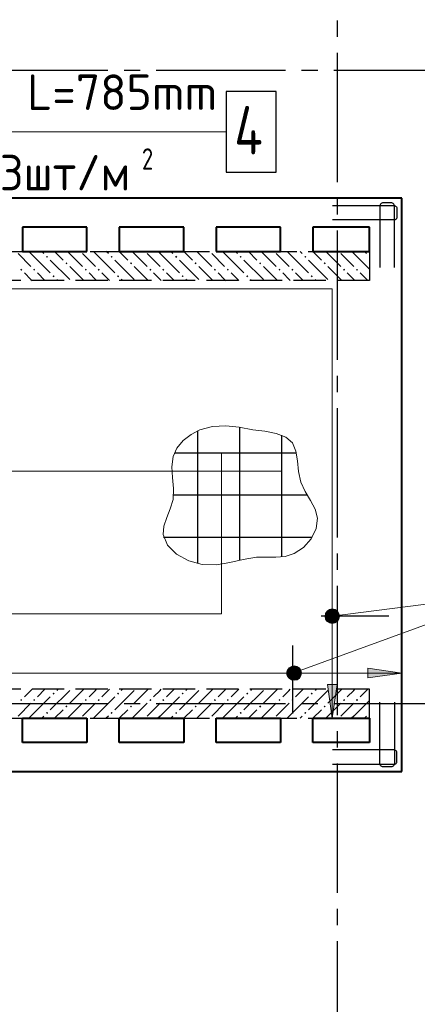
# Model space of a CAD drawing. Header units: millimetres. Extents: x 40580 to 1168286, y -220995 to 81020.
# Tile 367 of 419: x 948349 to 950812, y -98199 to -92103. Entities that reach past the tile are written whole.
import ezdxf

# ---------------------------------------------------------------- set-up
doc = ezdxf.new("R2010")
doc.units = ezdxf.units.MM
for name, pattern in [('______2', [270, 200, -70]), ('______5', [1100, 800, -100, 100, -100]), ('CENTER', [2, 1.25, -0.25, 0.25, -0.25])]:
    doc.linetypes.add(name, pattern=pattern)
doc.layers.add('ЖБ Стена верхний уровень', color=7, linetype='______2', true_color=0x656565)
for name, color, linetype, lineweight in [('ОСИ', 7, 'CENTER', 15), ('Основная', 7, 'Continuous', 40), ('Позиционная метка линия выноска', 7, 'Continuous', 13), ('Позиционная метка номер позиции', 7, 'Continuous', 13), ('Фиксатор', 7, 'Continuous', 25)]:
    doc.layers.add(name, color=color, linetype=linetype, lineweight=lineweight)
doc.styles.add('ISOCPEUR', font='isocpeur.ttf')

msp = doc.modelspace()

# ---------------------------------------------------------------- hatches: boundary and pattern name
at = {"linetype": 'Continuous', "lineweight": 13, "transparency": 33554687}
for points in [[(950253, -95777.5), (950317.5, -95777.5), (950304, -95764)], [(950253, -95777.5), (950304, -95764), (950266.5, -95764)], [(950266.5, -95764), (950304, -95764), (950285.3, -95758.7)], [(950247.8, -95796.2), (950322.8, -95796.2), (950317.5, -95777.5)], [(950247.8, -95796.2), (950317.5, -95777.5), (950253, -95777.5)], [(950253, -95815), (950322.8, -95796.2), (950247.8, -95796.2)], [(950253, -95815), (950317.5, -95815), (950322.8, -95796.2)], [(950266.5, -95828.5), (950317.5, -95815), (950253, -95815)], [(950266.5, -95828.5), (950304, -95828.5), (950317.5, -95815)], [(950304, -95828.5), (950266.5, -95828.5), (950285.3, -95833.7)], [(950007.7, -96167), (950007.7, -96129.5), (950002.5, -96148.2)], [(950007.7, -96129.5), (950021.2, -96180.5), (950021.2, -96116)], [(950007.7, -96129.5), (950007.7, -96167), (950021.2, -96180.5)], [(950021.2, -96116), (950040, -96185.7), (950040, -96110.7)], [(950021.2, -96116), (950021.2, -96180.5), (950040, -96185.7)], [(950040, -96110.7), (950040, -96185.7), (950058.8, -96180.5)], [(950040, -96110.7), (950058.8, -96180.5), (950058.8, -96116)], [(950058.8, -96116), (950058.8, -96180.5), (950072.3, -96167)], [(950058.8, -96116), (950072.3, -96167), (950072.3, -96129.5)], [(950072.3, -96129.5), (950072.3, -96167), (950077.5, -96148.2)]]:
    msp.add_hatch(color=7, dxfattribs=at).paths.add_polyline_path(points)
at = {"layer": 'ЖБ Стена верхний уровень', "linetype": 'Continuous', "lineweight": -3, "transparency": 33554687}
for points in [[(948518.4, -93577.8), (948524.9, -93571.3), (948518.4, -93564.8), (948511.9, -93571.3)], [(948918.4, -93577.8), (948924.9, -93571.3), (948918.4, -93564.8), (948911.9, -93571.3)], [(949318.4, -93577.8), (949324.9, -93571.3), (949318.4, -93564.8), (949311.9, -93571.3)], [(949718.4, -93577.8), (949724.9, -93571.3), (949718.4, -93564.8), (949711.9, -93571.3)], [(950118.4, -93577.8), (950124.9, -93571.3), (950118.4, -93564.8), (950111.9, -93571.3)], [(948638.4, -93617.8), (948644.9, -93611.3), (948638.4, -93604.8), (948631.9, -93611.3)], [(949038.4, -93617.8), (949044.9, -93611.3), (949038.4, -93604.8), (949031.9, -93611.3)], [(949438.4, -93617.8), (949444.9, -93611.3), (949438.4, -93604.8), (949431.9, -93611.3)], [(949838.4, -93617.8), (949844.9, -93611.3), (949838.4, -93604.8), (949831.9, -93611.3)], [(950238.4, -93617.8), (950244.9, -93611.3), (950238.4, -93604.8), (950231.9, -93611.3)], [(950515.3, -93598.6), (950511.9, -93595.2), (950515.3, -93591.9)], [(948358.4, -93657.8), (948364.9, -93651.3), (948358.4, -93644.8), (948351.9, -93651.3)], [(948438.4, -93657.8), (948444.9, -93651.3), (948438.4, -93644.8), (948431.9, -93651.3)], [(948558.4, -93697.8), (948564.9, -93691.3), (948558.4, -93684.8), (948551.9, -93691.3)], [(948758.4, -93657.8), (948764.9, -93651.3), (948758.4, -93644.8), (948751.9, -93651.3)], [(948838.4, -93657.8), (948844.9, -93651.3), (948838.4, -93644.8), (948831.9, -93651.3)], [(948958.4, -93697.8), (948964.9, -93691.3), (948958.4, -93684.8), (948951.9, -93691.3)], [(949158.4, -93657.8), (949164.9, -93651.3), (949158.4, -93644.8), (949151.9, -93651.3)], [(949238.4, -93657.8), (949244.9, -93651.3), (949238.4, -93644.8), (949231.9, -93651.3)], [(949358.4, -93697.8), (949364.9, -93691.3), (949358.4, -93684.8), (949351.9, -93691.3)], [(949558.4, -93657.8), (949564.9, -93651.3), (949558.4, -93644.8), (949551.9, -93651.3)], [(949638.4, -93657.8), (949644.9, -93651.3), (949638.4, -93644.8), (949631.9, -93651.3)], [(949758.4, -93697.8), (949764.9, -93691.3), (949758.4, -93684.8), (949751.9, -93691.3)], [(949958.4, -93657.8), (949964.9, -93651.3), (949958.4, -93644.8), (949951.9, -93651.3)], [(950038.4, -93657.8), (950044.9, -93651.3), (950038.4, -93644.8), (950031.9, -93651.3)], [(950158.4, -93697.8), (950164.9, -93691.3), (950158.4, -93684.8), (950151.9, -93691.3)], [(950358.4, -93657.8), (950364.9, -93651.3), (950358.4, -93644.8), (950351.9, -93651.3)], [(950438.4, -93657.8), (950444.9, -93651.3), (950438.4, -93644.8), (950431.9, -93651.3)], [(948358.4, -96308.7), (948364.9, -96315.2), (948358.4, -96321.7), (948351.9, -96315.2)], [(948438.4, -96308.7), (948444.9, -96315.2), (948438.4, -96321.7), (948431.9, -96315.2)], [(948558.4, -96268.7), (948564.9, -96275.2), (948558.4, -96281.7), (948551.9, -96275.2)], [(948758.4, -96308.7), (948764.9, -96315.2), (948758.4, -96321.7), (948751.9, -96315.2)], [(948838.4, -96308.7), (948844.9, -96315.2), (948838.4, -96321.7), (948831.9, -96315.2)], [(948958.4, -96268.7), (948964.9, -96275.2), (948958.4, -96281.7), (948951.9, -96275.2)], [(949158.4, -96308.7), (949164.9, -96315.2), (949158.4, -96321.7), (949151.9, -96315.2)], [(949238.4, -96308.7), (949244.9, -96315.2), (949238.4, -96321.7), (949231.9, -96315.2)], [(949358.4, -96268.7), (949364.9, -96275.2), (949358.4, -96281.7), (949351.9, -96275.2)], [(949558.4, -96308.7), (949564.9, -96315.2), (949558.4, -96321.7), (949551.9, -96315.2)], [(949638.4, -96308.7), (949644.9, -96315.2), (949638.4, -96321.7), (949631.9, -96315.2)], [(949758.4, -96268.7), (949764.9, -96275.2), (949758.4, -96281.7), (949751.9, -96275.2)], [(949958.4, -96308.7), (949964.9, -96315.2), (949958.4, -96321.7), (949951.9, -96315.2)], [(950038.4, -96308.7), (950044.9, -96315.2), (950038.4, -96321.7), (950031.9, -96315.2)], [(950158.4, -96268.7), (950164.9, -96275.2), (950158.4, -96281.7), (950151.9, -96275.2)], [(950358.4, -96308.7), (950364.9, -96315.2), (950358.4, -96321.7), (950351.9, -96315.2)], [(950438.4, -96308.7), (950444.9, -96315.2), (950438.4, -96321.7), (950431.9, -96315.2)], [(948638.4, -96348.7), (948644.9, -96355.2), (948638.4, -96361.7), (948631.9, -96355.2)], [(949038.4, -96348.7), (949044.9, -96355.2), (949038.4, -96361.7), (949031.9, -96355.2)], [(949438.4, -96348.7), (949444.9, -96355.2), (949438.4, -96361.7), (949431.9, -96355.2)], [(949838.4, -96348.7), (949844.9, -96355.2), (949838.4, -96361.7), (949831.9, -96355.2)], [(950238.4, -96348.7), (950244.9, -96355.2), (950238.4, -96361.7), (950231.9, -96355.2)], [(948518.4, -96388.7), (948524.9, -96395.2), (948518.4, -96401.7), (948511.9, -96395.2)], [(948918.4, -96388.7), (948924.9, -96395.2), (948918.4, -96401.7), (948911.9, -96395.2)], [(949318.4, -96388.7), (949324.9, -96395.2), (949318.4, -96401.7), (949311.9, -96395.2)], [(949718.4, -96388.7), (949724.9, -96395.2), (949718.4, -96401.7), (949711.9, -96395.2)], [(950118.4, -96388.7), (950124.9, -96395.2), (950118.4, -96401.7), (950111.9, -96395.2)], [(950515.3, -96398.6), (950511.9, -96395.2), (950515.3, -96391.9)]]:
    msp.add_hatch(color=7, dxfattribs=at).paths.add_polyline_path(points, flags=16)
at = {"layer": 'Позиционная метка линия выноска', "linetype": 'Continuous', "lineweight": 13, "transparency": 33554687}
for points in [[(950505.3, -96178.2), (950715.3, -96148.2), (950505.3, -96118.2)], [(950255.3, -96218.3), (950285.3, -96428.3), (950315.3, -96218.3)]]:
    msp.add_hatch(color=7, dxfattribs=at).paths.add_polyline_path(points)
at = {"layer": 'Позиционная метка номер позиции', "linetype": 'Continuous', "lineweight": 13, "transparency": 33554687}
for points in [[(950242, -95784.8), (950273.8, -95753), (950253.5, -95764.4)], [(950273.8, -95753), (950242, -95784.8), (950242, -95807.7)], [(950273.8, -95753), (950242, -95807.7), (950296.7, -95753)], [(950296.7, -95753), (950242, -95807.7), (950253.5, -95828.1)], [(950296.7, -95753), (950253.5, -95828.1), (950317.1, -95764.4)], [(950317.1, -95764.4), (950253.5, -95828.1), (950273.8, -95839.5)], [(950317.1, -95764.4), (950273.8, -95839.5), (950328.6, -95784.8)], [(950328.6, -95784.8), (950273.8, -95839.5), (950296.7, -95839.5)], [(950328.6, -95784.8), (950296.7, -95839.5), (950328.6, -95807.7)], [(950328.6, -95807.7), (950296.7, -95839.5), (950317.1, -95828.1)], [(950006.7, -96136.8), (950081.8, -96180.1), (950018.2, -96116.4)], [(950018.2, -96116.4), (950093.3, -96159.7), (950038.5, -96105)], [(950018.2, -96116.4), (950081.8, -96180.1), (950093.3, -96159.7)], [(950038.5, -96105), (950093.3, -96159.7), (950093.3, -96136.8)], [(950038.5, -96105), (950093.3, -96136.8), (950061.5, -96105)], [(950061.5, -96105), (950093.3, -96136.8), (950081.8, -96116.4)], [(950006.7, -96159.7), (950061.5, -96191.5), (950006.7, -96136.8)], [(950006.7, -96136.8), (950061.5, -96191.5), (950081.8, -96180.1)], [(950038.5, -96191.5), (950006.7, -96159.7), (950018.2, -96180.1)], [(950006.7, -96159.7), (950038.5, -96191.5), (950061.5, -96191.5)]]:
    msp.add_hatch(color=7, dxfattribs=at).paths.add_polyline_path(points)

# ---------------------------------------------------------------- linework, layer by layer
at = {"color": 7, "linetype": 'Continuous', "lineweight": 25, "transparency": 33554687}
for p, q in [((950636.5, -95796.2), (950216.5, -95796.2)), ((950040, -96398.2), (950040, -95978.2))]:
    msp.add_line(p, q, dxfattribs=at)
at = {"color": 251, "linetype": 'Continuous', "lineweight": 13, "true_color": 0x494949, "transparency": 33554687}
for p, q in [((950247.8, -95796.2), (950247.8, -95796.2)), ((950322.8, -95796.2), (950322.8, -95796.2)), ((950040, -96110.7), (950040, -96110.7)), ((950040, -96185.7), (950040, -96185.7))]:
    msp.add_line(p, q, dxfattribs=at)
at = {"color": 7, "linetype": 'Continuous', "lineweight": -3, "transparency": 33554687}
for points in [[(950286.3, -93253.2), (950667.2, -93253.2), (950670.7, -93253.7), (950674.3, -93254.9), (950677.7, -93256.8), (950680.4, -93259.1), (950682.7, -93261.8), (950684.6, -93265.2), (950685.8, -93268.8), (950686.3, -93272.4), (950686.3, -93324.1), (950685.8, -93327.6), (950684.6, -93331.3), (950682.7, -93334.6), (950680.4, -93337.4), (950677.7, -93339.7), (950674.3, -93341.5), (950670.7, -93342.7), (950667.2, -93343.2), (950286.3, -93343.2)], [(950286.3, -93253.2), (950667.2, -93253.2), (950670.7, -93253.7), (950674.3, -93254.9), (950677.7, -93256.8), (950680.4, -93259.1), (950682.7, -93261.8), (950684.6, -93265.2), (950685.8, -93268.8), (950686.3, -93272.4), (950686.3, -93324.1), (950685.8, -93327.6), (950684.6, -93331.3), (950682.7, -93334.6), (950680.4, -93337.4), (950677.7, -93339.7), (950674.3, -93341.5), (950670.7, -93342.7), (950667.2, -93343.2), (950286.3, -93343.2)], [(950670.3, -93637.2), (950670.3, -93256.4), (950669.8, -93252.8), (950668.6, -93249.2), (950666.7, -93245.8), (950664.4, -93243.1), (950661.7, -93240.8), (950658.4, -93238.9), (950654.7, -93237.7), (950651.2, -93237.2), (950599.4, -93237.2), (950595.9, -93237.7), (950592.2, -93238.9), (950588.9, -93240.8), (950586.2, -93243.1), (950583.9, -93245.8), (950582, -93249.2), (950580.8, -93252.8), (950580.3, -93256.4), (950580.3, -93637.2)], [(950670.3, -93637.2), (950670.3, -93256.4), (950669.8, -93252.8), (950668.6, -93249.2), (950666.7, -93245.8), (950664.4, -93243.1), (950661.7, -93240.8), (950658.4, -93238.9), (950654.7, -93237.7), (950651.2, -93237.2), (950599.4, -93237.2), (950595.9, -93237.7), (950592.2, -93238.9), (950588.9, -93240.8), (950586.2, -93243.1), (950583.9, -93245.8), (950582, -93249.2), (950580.8, -93252.8), (950580.3, -93256.4), (950580.3, -93637.2)], [(950670.3, -96329.2), (950670.3, -96710.1), (950669.8, -96713.6), (950668.6, -96717.3), (950666.7, -96720.6), (950664.4, -96723.4), (950661.7, -96725.7), (950658.4, -96727.5), (950654.7, -96728.7), (950651.2, -96729.2), (950599.4, -96729.2), (950595.9, -96728.7), (950592.2, -96727.5), (950588.9, -96725.7), (950586.2, -96723.4), (950583.9, -96720.6), (950582, -96717.3), (950580.8, -96713.6), (950580.3, -96710.1), (950580.3, -96329.2)], [(950670.3, -96329.2), (950670.3, -96710.1), (950669.8, -96713.6), (950668.6, -96717.3), (950666.7, -96720.6), (950664.4, -96723.4), (950661.7, -96725.7), (950658.4, -96727.5), (950654.7, -96728.7), (950651.2, -96729.2), (950599.4, -96729.2), (950595.9, -96728.7), (950592.2, -96727.5), (950588.9, -96725.7), (950586.2, -96723.4), (950583.9, -96720.6), (950582, -96717.3), (950580.8, -96713.6), (950580.3, -96710.1), (950580.3, -96329.2)], [(950286.3, -96713.2), (950667.2, -96713.2), (950670.7, -96712.7), (950674.3, -96711.5), (950677.7, -96709.7), (950680.4, -96707.4), (950682.7, -96704.6), (950684.6, -96701.3), (950685.8, -96697.6), (950686.3, -96694.1), (950686.3, -96642.4), (950685.8, -96638.8), (950684.6, -96635.2), (950682.7, -96631.8), (950680.4, -96629.1), (950677.7, -96626.8), (950674.3, -96624.9), (950670.7, -96623.7), (950667.2, -96623.2), (950286.3, -96623.2)], [(950286.3, -96713.2), (950667.2, -96713.2), (950670.7, -96712.7), (950674.3, -96711.5), (950677.7, -96709.7), (950680.4, -96707.4), (950682.7, -96704.6), (950684.6, -96701.3), (950685.8, -96697.6), (950686.3, -96694.1), (950686.3, -96642.4), (950685.8, -96638.8), (950684.6, -96635.2), (950682.7, -96631.8), (950680.4, -96629.1), (950677.7, -96626.8), (950674.3, -96624.9), (950670.7, -96623.7), (950667.2, -96623.2), (950286.3, -96623.2)]]:
    msp.add_lwpolyline(points, dxfattribs=at)
at = {"color": 251, "linetype": 'Continuous', "lineweight": 13, "true_color": 0x494949, "transparency": 33554687}
for centre in [(950285.3, -95796.2), (950040, -96148.2)]:
    msp.add_circle(centre, 37.5, dxfattribs=at)
at = {"layer": 'ЖБ Стена верхний уровень', "color": 251, "linetype": '______2', "lineweight": -3, "true_color": 0x656565, "transparency": 33554687}
for p, q in [((944735.3, -93538.3), (950515.3, -93538.3)), ((950515.3, -93538.3), (950515.3, -93718.3)), ((950515.3, -93718.3), (945415.3, -93718.3)), ((950515.3, -96248.3), (945415.3, -96248.3)), ((950515.3, -96428.3), (950515.3, -96248.3)), ((944735.3, -96428.3), (950515.3, -96428.3))]:
    msp.add_line(p, q, dxfattribs=at)
at = {"layer": 'ЖБ Стена верхний уровень', "color": 9, "linetype": 'Continuous', "lineweight": -3, "true_color": 0xc7c7c7, "transparency": 33554687}
for p, q in [((948418.4, -93631.3), (948338.4, -93551.3)), ((948418.4, -93551.3), (948405.4, -93538.3)), ((948418.4, -93551.3), (948538.4, -93671.3)), ((948498.4, -93551.3), (948485.4, -93538.3)), ((948565.4, -93538.3), (948618.4, -93591.3)), ((948738.4, -93631.3), (948645.4, -93538.3)), ((948818.4, -93631.3), (948738.4, -93551.3)), ((948818.4, -93551.3), (948805.4, -93538.3)), ((948818.4, -93551.3), (948938.4, -93671.3)), ((948898.4, -93551.3), (948885.4, -93538.3)), ((948965.4, -93538.3), (949018.4, -93591.3)), ((949138.4, -93631.3), (949045.4, -93538.3)), ((949218.4, -93631.3), (949138.4, -93551.3)), ((949218.4, -93551.3), (949205.4, -93538.3)), ((949218.4, -93551.3), (949338.4, -93671.3)), ((949298.4, -93551.3), (949285.4, -93538.3)), ((949365.4, -93538.3), (949418.4, -93591.3)), ((949538.4, -93631.3), (949445.4, -93538.3)), ((949618.4, -93631.3), (949538.4, -93551.3)), ((949618.4, -93551.3), (949605.4, -93538.3)), ((949618.4, -93551.3), (949738.4, -93671.3)), ((949698.4, -93551.3), (949685.4, -93538.3)), ((949765.4, -93538.3), (949818.4, -93591.3)), ((949938.4, -93631.3), (949845.4, -93538.3)), ((950018.4, -93631.3), (949938.4, -93551.3)), ((950018.4, -93551.3), (950005.4, -93538.3)), ((950018.4, -93551.3), (950138.4, -93671.3)), ((950098.4, -93551.3), (950085.4, -93538.3)), ((950165.4, -93538.3), (950218.4, -93591.3)), ((950338.4, -93631.3), (950245.4, -93538.3)), ((950418.4, -93631.3), (950338.4, -93551.3)), ((950418.4, -93551.3), (950405.4, -93538.3)), ((950418.4, -93551.3), (950515.3, -93648.2)), ((950498.4, -93551.3), (950485.4, -93538.3)), ((948658.4, -93711.3), (948538.4, -93591.3)), ((948745.4, -93718.3), (948658.4, -93631.3)), ((949058.4, -93711.3), (948938.4, -93591.3)), ((949145.4, -93718.3), (949058.4, -93631.3)), ((949458.4, -93711.3), (949338.4, -93591.3)), ((949545.4, -93718.3), (949458.4, -93631.3)), ((949858.4, -93711.3), (949738.4, -93591.3)), ((949945.4, -93718.3), (949858.4, -93631.3)), ((950258.4, -93711.3), (950138.4, -93591.3)), ((950345.4, -93718.3), (950258.4, -93631.3)), ((948378.4, -93671.3), (948418.4, -93711.3)), ((948505.4, -93718.3), (948458.4, -93671.3)), ((948778.4, -93671.3), (948818.4, -93711.3)), ((948905.4, -93718.3), (948858.4, -93671.3)), ((949178.4, -93671.3), (949218.4, -93711.3)), ((949305.4, -93718.3), (949258.4, -93671.3)), ((949578.4, -93671.3), (949618.4, -93711.3)), ((949705.4, -93718.3), (949658.4, -93671.3)), ((949978.4, -93671.3), (950018.4, -93711.3)), ((950105.4, -93718.3), (950058.4, -93671.3)), ((950378.4, -93671.3), (950418.4, -93711.3)), ((950505.4, -93718.3), (950458.4, -93671.3)), ((948418.4, -93711.3), (948425.4, -93718.3)), ((948585.4, -93718.3), (948578.4, -93711.3)), ((948818.4, -93711.3), (948825.4, -93718.3)), ((948985.4, -93718.3), (948978.4, -93711.3)), ((949218.4, -93711.3), (949225.4, -93718.3)), ((949385.4, -93718.3), (949378.4, -93711.3)), ((949618.4, -93711.3), (949625.4, -93718.3)), ((949785.4, -93718.3), (949778.4, -93711.3)), ((950018.4, -93711.3), (950025.4, -93718.3)), ((950185.4, -93718.3), (950178.4, -93711.3)), ((950418.4, -93711.3), (950425.4, -93718.3)), ((948418.4, -96255.2), (948425.4, -96248.3)), ((948505.4, -96248.3), (948458.4, -96295.2)), ((948585.4, -96248.3), (948578.4, -96255.2)), ((948745.4, -96248.3), (948658.4, -96335.2)), ((948818.4, -96255.2), (948825.4, -96248.3)), ((948905.4, -96248.3), (948858.4, -96295.2)), ((948985.4, -96248.3), (948978.4, -96255.2)), ((949145.4, -96248.3), (949058.4, -96335.2)), ((949218.4, -96255.2), (949225.4, -96248.3)), ((949305.4, -96248.3), (949258.4, -96295.2)), ((949385.4, -96248.3), (949378.4, -96255.2)), ((949545.4, -96248.3), (949458.4, -96335.2)), ((949618.4, -96255.2), (949625.4, -96248.3)), ((949705.4, -96248.3), (949658.4, -96295.2)), ((949785.4, -96248.3), (949778.4, -96255.2)), ((949945.4, -96248.3), (949858.4, -96335.2)), ((950018.4, -96255.2), (950025.4, -96248.3)), ((950105.4, -96248.3), (950058.4, -96295.2)), ((950185.4, -96248.3), (950178.4, -96255.2)), ((950345.4, -96248.3), (950258.4, -96335.2)), ((950418.4, -96255.2), (950425.4, -96248.3)), ((950505.4, -96248.3), (950458.4, -96295.2)), ((948378.4, -96295.2), (948418.4, -96255.2)), ((948418.4, -96415.2), (948538.4, -96295.2)), ((948658.4, -96255.2), (948538.4, -96375.2)), ((948778.4, -96295.2), (948818.4, -96255.2)), ((948818.4, -96415.2), (948938.4, -96295.2)), ((949058.4, -96255.2), (948938.4, -96375.2)), ((949178.4, -96295.2), (949218.4, -96255.2)), ((949218.4, -96415.2), (949338.4, -96295.2)), ((949458.4, -96255.2), (949338.4, -96375.2)), ((949578.4, -96295.2), (949618.4, -96255.2)), ((949618.4, -96415.2), (949738.4, -96295.2)), ((949858.4, -96255.2), (949738.4, -96375.2)), ((949978.4, -96295.2), (950018.4, -96255.2)), ((950018.4, -96415.2), (950138.4, -96295.2)), ((950258.4, -96255.2), (950138.4, -96375.2)), ((950378.4, -96295.2), (950418.4, -96255.2)), ((948418.4, -96335.2), (948338.4, -96415.2)), ((948565.4, -96428.3), (948618.4, -96375.2)), ((948738.4, -96335.2), (948645.4, -96428.3)), ((948818.4, -96335.2), (948738.4, -96415.2)), ((948965.4, -96428.3), (949018.4, -96375.2)), ((949138.4, -96335.2), (949045.4, -96428.3)), ((949218.4, -96335.2), (949138.4, -96415.2)), ((949365.4, -96428.3), (949418.4, -96375.2)), ((949538.4, -96335.2), (949445.4, -96428.3)), ((949618.4, -96335.2), (949538.4, -96415.2)), ((949765.4, -96428.3), (949818.4, -96375.2)), ((949938.4, -96335.2), (949845.4, -96428.3)), ((950018.4, -96335.2), (949938.4, -96415.2)), ((950165.4, -96428.3), (950218.4, -96375.2)), ((950338.4, -96335.2), (950245.4, -96428.3)), ((950418.4, -96335.2), (950338.4, -96415.2)), ((950418.4, -96415.2), (950515.3, -96318.3)), ((948418.4, -96415.2), (948405.4, -96428.3)), ((948498.4, -96415.2), (948485.4, -96428.3)), ((948818.4, -96415.2), (948805.4, -96428.3)), ((948898.4, -96415.2), (948885.4, -96428.3)), ((949218.4, -96415.2), (949205.4, -96428.3)), ((949298.4, -96415.2), (949285.4, -96428.3)), ((949618.4, -96415.2), (949605.4, -96428.3)), ((949698.4, -96415.2), (949685.4, -96428.3)), ((950018.4, -96415.2), (950005.4, -96428.3)), ((950098.4, -96415.2), (950085.4, -96428.3)), ((950418.4, -96415.2), (950405.4, -96428.3)), ((950498.4, -96415.2), (950485.4, -96428.3))]:
    msp.add_line(p, q, dxfattribs=at)
at = {"layer": 'ОСИ', "color": 8, "linetype": '______5', "lineweight": -3, "transparency": 33554687}
for p, q in [((950315.3, -87908.3), (950315.3, -121348.3)), ((952195.3, -92418.3), (942364.8, -92418.3)), ((952195.3, -96338.3), (942364.8, -96338.3))]:
    msp.add_line(p, q, dxfattribs=at)
at = {"layer": 'Основная', "transparency": 33554687}
for p, q in [((950715.3, -93208.3), (944405.3, -93208.3)), ((950715.3, -96758.3), (950715.3, -93208.3)), ((948765.3, -93388.3), (948365.3, -93388.3)), ((948365.3, -93388.3), (948365.3, -93538.3)), ((948765.3, -93538.3), (948765.3, -93388.3)), ((949365.3, -93388.3), (948965.3, -93388.3)), ((948965.3, -93388.3), (948965.3, -93538.3)), ((949365.3, -93538.3), (949365.3, -93388.3)), ((949965.3, -93388.3), (949565.3, -93388.3)), ((949565.3, -93388.3), (949565.3, -93538.3)), ((949965.3, -93538.3), (949965.3, -93388.3)), ((950165.3, -93388.3), (950165.3, -93538.3)), ((950515.3, -93388.3), (950165.3, -93388.3)), ((950515.3, -93538.3), (950515.3, -93388.3)), ((948365.3, -93538.3), (948765.3, -93538.3)), ((948965.3, -93538.3), (949365.3, -93538.3)), ((949565.3, -93538.3), (949965.3, -93538.3)), ((950165.3, -93538.3), (950515.3, -93538.3)), ((948365.3, -96578.3), (948365.3, -96428.3)), ((948365.3, -96428.3), (948765.3, -96428.3)), ((948765.3, -96428.3), (948765.3, -96578.3)), ((948965.3, -96578.3), (948965.3, -96428.3)), ((948965.3, -96428.3), (949365.3, -96428.3)), ((949365.3, -96428.3), (949365.3, -96578.3)), ((949565.3, -96578.3), (949565.3, -96428.3)), ((949565.3, -96428.3), (949965.3, -96428.3)), ((949965.3, -96428.3), (949965.3, -96578.3)), ((950165.3, -96578.3), (950165.3, -96428.3)), ((950165.3, -96428.3), (950515.3, -96428.3)), ((950515.3, -96428.3), (950515.3, -96578.3)), ((948765.3, -96578.3), (948365.3, -96578.3)), ((949365.3, -96578.3), (948965.3, -96578.3)), ((949965.3, -96578.3), (949565.3, -96578.3)), ((950515.3, -96578.3), (950165.3, -96578.3)), ((944405.3, -96758.3), (950715.3, -96758.3))]:
    msp.add_line(p, q, dxfattribs=at)
at = {"layer": 'Позиционная метка линия выноска', "color": 251, "linetype": 'Continuous', "lineweight": 13, "true_color": 0x494949, "transparency": 33554687}
for p, q in [((944735.3, -93770), (950285.3, -93770)), ((950285.3, -93770), (950285.3, -96428.3)), ((950715.3, -96148.2), (950505.3, -96118.2)), ((950505.3, -96118.2), (950505.3, -96178.2)), ((950505.3, -96178.2), (950715.3, -96148.2)), ((950315.3, -96218.3), (950255.3, -96218.3)), ((950255.3, -96218.3), (950285.3, -96428.3)), ((950285.3, -96428.3), (950315.3, -96218.3))]:
    msp.add_line(p, q, dxfattribs=at)
msp.add_lwpolyline([(945015.3, -93538.3), (945015.3, -95148.2), (945515.3, -95148.2), (945515.3, -96148.2), (950715.3, -96148.2)], dxfattribs=at)
at = {"layer": 'Позиционная метка номер позиции', "color": 7, "linetype": 'Continuous', "lineweight": -3, "transparency": 33554687}
for p, q in [((949449.7, -94648.3), (949449.7, -95470.9)), ((949710.4, -94627), (949710.4, -95449.8)), ((949971.1, -94675.2), (949971.1, -95428.5)), ((949307, -94784.7), (950062, -94784.7)), ((949302, -95045.4), (950130.6, -95045.4)), ((949239.5, -95306.1), (950161.2, -95306.1))]:
    msp.add_line(p, q, dxfattribs=at)
at = {"layer": 'Позиционная метка номер позиции', "color": 7, "linetype": 'Continuous', "lineweight": 13, "transparency": 33554687}
for p, q in [((946638.9, -94898.8), (949971.1, -94898.8)), ((951405.5, -95651.9), (950285.3, -95796.2)), ((950253.5, -95764.4), (950253.5, -95764.4)), ((950317.1, -95764.4), (950317.1, -95764.4)), ((950253.5, -95828.1), (950253.5, -95828.1)), ((950317.1, -95828.1), (950317.1, -95828.1)), ((950018.2, -96116.4), (950018.2, -96116.4)), ((950081.8, -96116.4), (950081.8, -96116.4)), ((950018.2, -96180.1), (950018.2, -96180.1)), ((950081.8, -96180.1), (950081.8, -96180.1))]:
    msp.add_line(p, q, dxfattribs=at)
for points in [[(947695.4, -94119.9), (947695.4, -92797.5), (949628.2, -92797.5)], [(946638.9, -95782.1), (949598.9, -95782.1), (949598.9, -94784.7)], [(950040, -96148.2), (951405.5, -95651.9), (953905.5, -95651.9)]]:
    msp.add_lwpolyline(points, dxfattribs=at)
at = {"layer": 'Позиционная метка номер позиции', "color": 7, "linetype": '______2', "lineweight": 13, "transparency": 33554687}
msp.add_lwpolyline([(949793, -94641.8), (949709.1, -94626.8), (949625.8, -94617.8), (949544.1, -94620.8), (949464.5, -94641.8), (949410.1, -94670.4), (949361.4, -94709.1), (949322.8, -94755.6), (949298.6, -94807.7), (949290.9, -94871.2), (949295.9, -94937.6), (949302.2, -95005.6), (949298.6, -95073.7), (949282, -95130.6), (949259.7, -95186.1), (949241.4, -95239.8), (949236.8, -95291.4), (949263.7, -95356.2), (949321.1, -95411.8), (949397.1, -95453.6), (949479.5, -95477), (949567.3, -95479.1), (949650.8, -95464.4), (949732.8, -95444.5), (949816, -95431.1), (949875.3, -95429.8), (949935, -95430.2), (949993.8, -95425.6), (950050.1, -95409), (950107.6, -95370.8), (950154.5, -95316.6), (950185.2, -95253.8), (950194.1, -95189.7), (950179.8, -95133.3), (950151.2, -95079.2), (950118.3, -95024.3), (950091.3, -94965.4), (950076.9, -94900.7), (950069.3, -94835), (950059.5, -94774), (950038.3, -94723.7), (949996.6, -94687.3), (949938.1, -94664.5), (949868.4, -94650.9), (949793, -94641.8)], dxfattribs=at)
at = {"layer": 'Позиционная метка номер позиции', "color": 7, "linetype": 'Continuous', "lineweight": 13, "transparency": 33554687}
for centre in [(950285.3, -95796.2), (950050, -96148.2)]:
    msp.add_circle(centre, 45, dxfattribs=at)
at = {"layer": 'Фиксатор', "color": 7, "linetype": 'Continuous', "lineweight": 25, "transparency": 33554687}
msp.add_lwpolyline([(949628.2, -93047.5), (949938.2, -93047.5), (949938.2, -92547.5), (949628.2, -92547.5), (949628.2, -93047.5)], dxfattribs=at)

# ---------------------------------------------------------------- texts
at = {"layer": 'Фиксатор', "color": 7, "linetype": 'Continuous', "lineweight": 13, "transparency": 33554687, "attachment_point": 7, "style": 'ISOCPEUR'}
for s, insert, char_height, width in [('\\W0.98;ø8 L=785mm ', (947922.5, -92662.1), 220, 1889.829), ('{\\W0.7800;4}', (949678.2, -92937.5), 300, 326.834)]:
    msp.add_mtext(s, dxfattribs=dict(at, insert=insert, char_height=char_height, width=width))
at = {"layer": 'Фиксатор', "color": 7, "linetype": 'Continuous', "lineweight": 25, "transparency": 33554687, "attachment_point": 7, "style": 'ISOCPEUR'}
for s, insert, char_height, width in [('\\W0.78;2', (949105.6, -93031.6), 132, 143.811), ('\\W0.95;3шт/м', (948225.6, -93159.9), 220, 984.761)]:
    msp.add_mtext(s, dxfattribs=dict(at, insert=insert, char_height=char_height, width=width))

doc.saveas('drawing.dxf')
